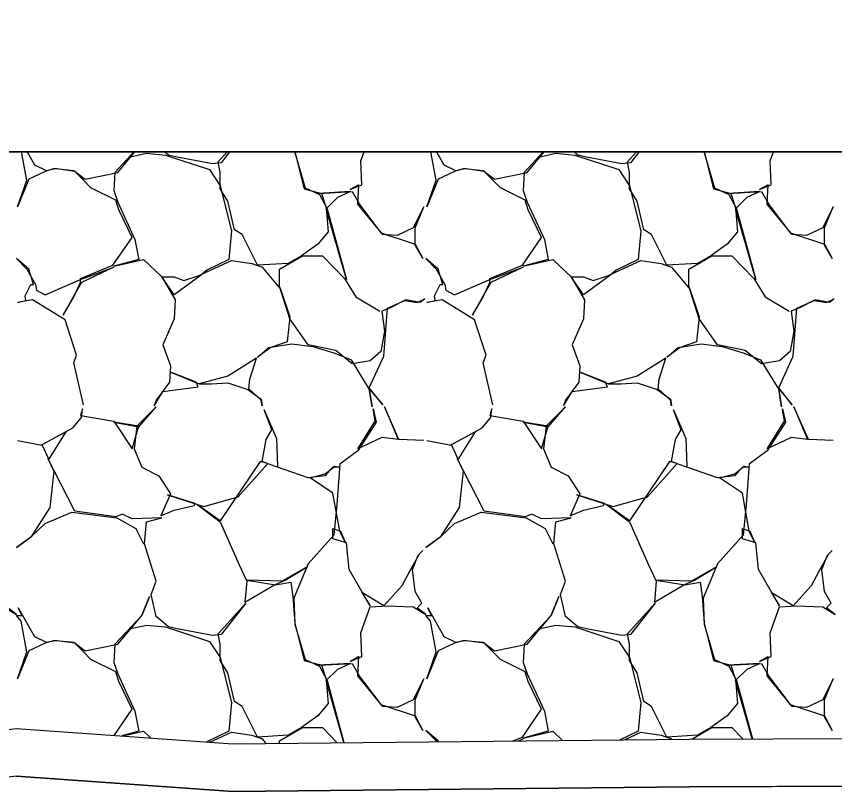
# Model space of a CAD drawing. Extents: x 1574 to 14903, y 7971 to 16537.
# Drawn here: x 12982.736 to 12987.014, y 8001.658 to 8005.708 of the extents above; entities that cross this region are included whole.
import ezdxf

# ---------------------------------------------------------------- set-up
doc = ezdxf.new("R2010")
doc.units = 0
for name, color, linetype in [('DESIGN - EARTHWORK - Shapes', 7, 'Continuous'), ('DESIGN - TRANSPORTATION - Proposed Layout Patterning', 7, 'Continuous'), ('DESIGN - TYPICAL - Finished Grade and Subgrade', 7, 'Continuous'), ('SURVEY - GROUND - Bottom of Topsoil Layer', 7, 'Continuous'), ('SURVEY - GROUND - Top of Ground', 7, 'Continuous')]:
    doc.layers.add(name, color=color, linetype=linetype)

msp = doc.modelspace()

# ---------------------------------------------------------------- linework, layer by layer
at = {"layer": 'DESIGN - EARTHWORK - Shapes'}
msp.add_lwpolyline([(12997.7158, 8001.9767), (13000, 8001.9815), (13014.059, 8002.0109), (13017.3427, 8003.0032), (13018.7334, 8004.0163), (13020.2447, 8005), (12969.1991, 8005), (12963.6889, 8002.2374), (12965.0258, 8002.198), (12969.9827, 8002.1315), (12975.3413, 8002.0366), (12976.0765, 8002.0111), (12982.2637, 8001.9334), (12982.7359, 8001.9882), (12983.8675, 8001.9077), (12986.2531, 8001.9322)], close=True, dxfattribs=at)
msp.add_lwpolyline([(12997.7158, 8001.7267), (12986.2531, 8001.6822), (12983.8675, 8001.6577), (12982.7359, 8001.7382), (12982.2637, 8001.6834), (12976.0765, 8001.7611), (12975.3413, 8001.7866), (12969.9827, 8001.8815), (12965.0258, 8001.948), (12963.6889, 8001.9874), (12963.6889, 8002.2374), (12965.0258, 8002.198), (12969.9827, 8002.1315), (12975.3413, 8002.0366), (12976.0765, 8002.0111), (12982.2637, 8001.9334), (12982.7359, 8001.9882), (12983.8675, 8001.9077), (12986.2531, 8001.9322), (12997.7158, 8001.9767)], dxfattribs=at)
at = {"layer": 'DESIGN - TRANSPORTATION - Proposed Layout Patterning'}
msp.add_line((13020.2447, 8005), (12969.1991, 8005), dxfattribs=at)
for points in [[(12983.0862, 8003.6779), (12983.0362, 8003.8979), (12983.0512, 8003.9379), (12982.9912, 8004.1229), (12982.8212, 8004.2279), (12982.7412, 8004.2129), (12982.7862, 8004.2229), (12982.7812, 8004.2479), (12982.8112, 8004.3079), (12982.8262, 8004.3079), (12982.8012, 8004.3879), (12982.7362, 8004.4429), (12982.7912, 8004.3879), (12982.8362, 8004.3079), (12982.8412, 8004.2779), (12982.8862, 8004.2529), (12983.0712, 8004.3329), (12983.2462, 8004.3979), (12983.0762, 8004.3179), (12983.0362, 8004.2479), (12982.9812, 8004.1479), (12983.0362, 8004.2429), (12983.0712, 8004.3179), (12983.0712, 8004.3379), (12983.2412, 8004.4079), (12983.3412, 8004.5529), (12983.2712, 8004.6979), (12983.2562, 8004.7479), (12983.1262, 8004.8129), (12983.0862, 8004.8529), (12983.0412, 8004.8979), (12982.9362, 8004.9129), (12982.8862, 8004.8979), (12982.8012, 8004.8579), (12982.7412, 8004.7129), (12982.7912, 8004.8529), (12982.7636, 8005)], [(12982.7932, 8005), (12982.8312, 8004.9329), (12982.8912, 8004.9029), (12982.9412, 8004.9129), (12983.0362, 8004.9029), (12983.0962, 8004.8579), (12983.2662, 8004.8929), (12983.3554, 8005)], [(12983.3508, 8005), (12983.3112, 8004.9579), (12983.2512, 8004.8929), (12983.2462, 8004.7979), (12983.2662, 8004.7379), (12983.3562, 8004.5429), (12983.3762, 8004.4379), (12983.2462, 8004.4029), (12983.4012, 8004.4379), (12983.4962, 8004.3479), (12983.5662, 8004.2279), (12983.5612, 8004.1279), (12983.5012, 8003.9929), (12983.5412, 8003.8829), (12983.5362, 8003.7979), (12983.4662, 8003.7029), (12983.4562, 8003.6729), (12983.5012, 8003.7479), (12983.6862, 8003.7729), (12983.6762, 8003.7979), (12983.5462, 8003.8479), (12983.6912, 8003.7879), (12983.7562, 8003.7879), (12983.8412, 8003.7929), (12983.9462, 8003.7579), (12984.0162, 8003.7079), (12984.0212, 8003.6729), (12984.0162, 8003.7029), (12983.9512, 8003.7629), (12983.9562, 8003.8129), (12983.9912, 8003.9229), (12983.8412, 8003.8279), (12983.6912, 8003.7879)], [(12983.3262, 8004.9729), (12983.4162, 8004.9929), (12983.5162, 8004.9829), (12983.7462, 8004.9079), (12983.8012, 8004.8229), (12983.8612, 8004.5879), (12983.8462, 8004.4379), (12983.7312, 8004.3829), (12983.6962, 8004.3529), (12983.5612, 8004.2529), (12983.4962, 8004.3479), (12983.5612, 8004.3479), (12983.6112, 8004.3279), (12983.6862, 8004.3529), (12983.8612, 8004.4329), (12983.9662, 8004.4179), (12984.0212, 8004.3979), (12984.1162, 8004.2829), (12984.1662, 8004.1379), (12984.1512, 8004.0079), (12984.0662, 8003.9779), (12983.9962, 8003.9279), (12984.0562, 8003.9779), (12984.1762, 8003.9979), (12984.2862, 8003.9829), (12984.4012, 8003.9479), (12984.4862, 8003.9129), (12984.5812, 8003.7579), (12984.5962, 8003.6679), (12984.5812, 8003.7629), (12984.6512, 8003.6779), (12984.5812, 8003.7679), (12984.6562, 8003.9329), (12984.6762, 8004.1829), (12984.7662, 8004.2229), (12984.8312, 8004.2129), (12984.8712, 8004.2329), (12984.8462, 8004.2129), (12984.7712, 8004.2279), (12984.6862, 8004.1829), (12984.6462, 8004.1679), (12984.6612, 8004.0629), (12984.6412, 8003.9579), (12984.5862, 8003.9079), (12984.4912, 8003.8929), (12984.4062, 8003.9629), (12984.2612, 8003.9929), (12984.1662, 8004.1279), (12984.1112, 8004.2979), (12984.1112, 8004.3879), (12984.2312, 8004.4579), (12984.3362, 8004.4579), (12984.4512, 8004.3379), (12984.5112, 8004.2429), (12984.6362, 8004.1679)], [(12983.8511, 8005), (12983.8062, 8004.9429), (12983.7612, 8004.9379), (12983.5762, 8004.9729), (12983.5312, 8004.9829), (12983.511, 8005)], [(12984.1919, 8005), (12984.2412, 8004.8079), (12984.3312, 8004.7829), (12984.3562, 8004.7079), (12984.3662, 8004.5829), (12984.3112, 8004.5179), (12984.2262, 8004.4579), (12984.1562, 8004.4179), (12983.9962, 8004.4079), (12983.9162, 8004.5679), (12983.8762, 8004.5929), (12983.8412, 8004.7429), (12983.8012, 8004.8079), (12983.8012, 8004.8929), (12983.7912, 8004.9479), (12983.8384, 8005)], [(12984.1911, 8005), (12984.1912, 8004.9979), (12984.2462, 8004.8129), (12984.3212, 8004.7779), (12984.3612, 8004.7029), (12984.4612, 8004.3329), (12984.3562, 8004.7029), (12984.4162, 8004.7629), (12984.4812, 8004.7929), (12984.3162, 8004.7829), (12984.4912, 8004.7929), (12984.5312, 8004.7229), (12984.6412, 8004.5779), (12984.8212, 8004.5179), (12984.8612, 8004.4429), (12984.8212, 8004.5129), (12984.8212, 8004.6029), (12984.8662, 8004.7129), (12984.8112, 8004.6029), (12984.7262, 8004.5629), (12984.6512, 8004.5679), (12984.5212, 8004.7279), (12984.5262, 8004.8279), (12984.4812, 8004.8029), (12984.5412, 8004.8279), (12984.5362, 8004.9529), (12984.5536, 8005)], [(12985.2262, 8003.6779), (12985.1762, 8003.8979), (12985.1912, 8003.9379), (12985.1312, 8004.1229), (12984.9612, 8004.2279), (12984.8812, 8004.2129), (12984.9262, 8004.2229), (12984.9212, 8004.2479), (12984.9512, 8004.3079), (12984.9662, 8004.3079), (12984.9412, 8004.3879), (12984.8762, 8004.4429), (12984.9312, 8004.3879), (12984.9762, 8004.3079), (12984.9812, 8004.2779), (12985.0262, 8004.2529), (12985.2112, 8004.3329), (12985.3862, 8004.3979), (12985.2162, 8004.3179), (12985.1762, 8004.2479), (12985.1212, 8004.1479), (12985.1762, 8004.2429), (12985.2112, 8004.3179), (12985.2112, 8004.3379), (12985.3812, 8004.4079), (12985.4812, 8004.5529), (12985.4112, 8004.6979), (12985.3962, 8004.7479), (12985.2662, 8004.8129), (12985.2262, 8004.8529), (12985.1812, 8004.8979), (12985.0762, 8004.9129), (12985.0262, 8004.8979), (12984.9412, 8004.8579), (12984.8812, 8004.7129), (12984.9312, 8004.8529), (12984.9036, 8005)], [(12984.9332, 8005), (12984.9712, 8004.9329), (12985.0312, 8004.9029), (12985.0812, 8004.9129), (12985.1762, 8004.9029), (12985.2362, 8004.8579), (12985.4062, 8004.8929), (12985.4954, 8005)], [(12985.4908, 8005), (12985.4512, 8004.9579), (12985.3912, 8004.8929), (12985.3862, 8004.7979), (12985.4062, 8004.7379), (12985.4962, 8004.5429), (12985.5162, 8004.4379), (12985.3862, 8004.4029), (12985.5412, 8004.4379), (12985.6362, 8004.3479), (12985.7062, 8004.2279), (12985.7012, 8004.1279), (12985.6412, 8003.9929), (12985.6812, 8003.8829), (12985.6762, 8003.7979), (12985.6062, 8003.7029), (12985.5962, 8003.6729), (12985.6412, 8003.7479), (12985.8262, 8003.7729), (12985.8162, 8003.7979), (12985.6862, 8003.8479), (12985.8312, 8003.7879), (12985.8962, 8003.7879), (12985.9812, 8003.7929), (12986.0862, 8003.7579), (12986.1562, 8003.7079), (12986.1612, 8003.6729), (12986.1562, 8003.7029), (12986.0912, 8003.7629), (12986.0962, 8003.8129), (12986.1312, 8003.9229), (12985.9812, 8003.8279), (12985.8312, 8003.7879)], [(12985.4662, 8004.9729), (12985.5562, 8004.9929), (12985.6562, 8004.9829), (12985.8862, 8004.9079), (12985.9412, 8004.8229), (12986.0012, 8004.5879), (12985.9862, 8004.4379), (12985.8712, 8004.3829), (12985.8362, 8004.3529), (12985.7012, 8004.2529), (12985.6362, 8004.3479), (12985.7012, 8004.3479), (12985.7512, 8004.3279), (12985.8262, 8004.3529), (12986.0012, 8004.4329), (12986.1062, 8004.4179), (12986.1612, 8004.3979), (12986.2562, 8004.2829), (12986.3062, 8004.1379), (12986.2912, 8004.0079), (12986.2062, 8003.9779), (12986.1362, 8003.9279), (12986.1962, 8003.9779), (12986.3162, 8003.9979), (12986.4262, 8003.9829), (12986.5412, 8003.9479), (12986.6262, 8003.9129), (12986.7212, 8003.7579), (12986.7362, 8003.6679), (12986.7212, 8003.7629), (12986.7912, 8003.6779), (12986.7212, 8003.7679), (12986.7962, 8003.9329), (12986.8162, 8004.1829), (12986.9062, 8004.2229), (12986.9712, 8004.2129), (12987.0112, 8004.2329), (12986.9862, 8004.2129), (12986.9112, 8004.2279), (12986.8262, 8004.1829), (12986.7862, 8004.1679), (12986.8012, 8004.0629), (12986.7812, 8003.9579), (12986.7262, 8003.9079), (12986.6312, 8003.8929), (12986.5462, 8003.9629), (12986.4012, 8003.9929), (12986.3062, 8004.1279), (12986.2512, 8004.2979), (12986.2512, 8004.3879), (12986.3712, 8004.4579), (12986.4762, 8004.4579), (12986.5912, 8004.3379), (12986.6512, 8004.2429), (12986.7762, 8004.1679)], [(12985.9911, 8005), (12985.9462, 8004.9429), (12985.9012, 8004.9379), (12985.7162, 8004.9729), (12985.6712, 8004.9829), (12985.651, 8005)], [(12986.3319, 8005), (12986.3812, 8004.8079), (12986.4712, 8004.7829), (12986.4962, 8004.7079), (12986.5062, 8004.5829), (12986.4512, 8004.5179), (12986.3662, 8004.4579), (12986.2962, 8004.4179), (12986.1362, 8004.4079), (12986.0562, 8004.5679), (12986.0162, 8004.5929), (12985.9812, 8004.7429), (12985.9412, 8004.8079), (12985.9412, 8004.8929), (12985.9312, 8004.9479), (12985.9784, 8005)], [(12986.3311, 8005), (12986.3312, 8004.9979), (12986.3862, 8004.8129), (12986.4612, 8004.7779), (12986.5012, 8004.7029), (12986.6012, 8004.3329), (12986.4962, 8004.7029), (12986.5562, 8004.7629), (12986.6212, 8004.7929), (12986.4562, 8004.7829), (12986.6312, 8004.7929), (12986.6712, 8004.7229), (12986.7812, 8004.5779), (12986.9612, 8004.5179), (12987.0012, 8004.4429), (12986.9612, 8004.5129), (12986.9612, 8004.6029), (12987.0062, 8004.7129), (12986.9512, 8004.6029), (12986.8662, 8004.5629), (12986.7912, 8004.5679), (12986.6612, 8004.7279), (12986.6662, 8004.8279), (12986.6212, 8004.8029), (12986.6812, 8004.8279), (12986.6762, 8004.9529), (12986.6936, 8005)], [(12982.7412, 8003.4929), (12982.8712, 8003.4679), (12982.9062, 8003.3929), (12982.9962, 8003.5379), (12982.8662, 8003.4679), (12983.0312, 8003.5579), (12983.0762, 8003.6129), (12983.0812, 8003.6579), (12983.0712, 8003.6229), (12983.2462, 8003.5929), (12983.3412, 8003.4479), (12983.3762, 8003.5679), (12983.2462, 8003.5879), (12983.3762, 8003.5629), (12983.4662, 8003.6679), (12983.3662, 8003.5679), (12983.3512, 8003.4479), (12983.3912, 8003.3529), (12983.4812, 8003.3079), (12983.5412, 8003.2129), (12983.4912, 8003.0979), (12983.5612, 8003.1279), (12983.6662, 8003.1529), (12983.6712, 8003.1629), (12983.5262, 8003.2079), (12983.7162, 8003.1479), (12983.8962, 8003.1979), (12984.0512, 8003.3729), (12984.0112, 8003.3829), (12983.8012, 8003.0729), (12983.6812, 8003.1579), (12983.8012, 8003.0679), (12983.9012, 8002.8429), (12983.9412, 8002.7579), (12983.9312, 8002.6479), (12984.0862, 8002.7379), (12984.1412, 8002.7629), (12984.2562, 8002.8329), (12984.1262, 8002.7579), (12983.9412, 8002.7629), (12984.0912, 8002.7379), (12984.1712, 8002.7529), (12984.1812, 8002.6779), (12984.1912, 8002.5379), (12984.2412, 8002.3429), (12984.3312, 8002.3179), (12984.3562, 8002.2429), (12984.3662, 8002.1179), (12984.3112, 8002.0529), (12984.2262, 8001.9929), (12984.1562, 8001.9529), (12983.9962, 8001.9429), (12983.9162, 8002.1029), (12983.8762, 8002.1279), (12983.8412, 8002.2779), (12983.8012, 8002.3429), (12983.8012, 8002.4279), (12983.7912, 8002.4829), (12983.9362, 8002.6429), (12983.8062, 8002.4779), (12983.7612, 8002.4729), (12983.5762, 8002.5079), (12983.5312, 8002.5179), (12983.4662, 8002.5729), (12983.4412, 8002.6879), (12983.4662, 8002.7579), (12983.4062, 8002.9529), (12983.4162, 8003.0679), (12983.4962, 8003.0879), (12983.3412, 8003.0829), (12983.2912, 8003.1079), (12983.2562, 8003.0929), (12983.0412, 8003.1229), (12982.9312, 8003.3379), (12982.9012, 8003.3979), (12982.9312, 8003.3329), (12982.9112, 8003.1429), (12982.8112, 8002.9879), (12982.7362, 8002.9329), (12982.8162, 8002.9929), (12982.8862, 8003.0579), (12983.0262, 8003.1179), (12983.2612, 8003.0879), (12983.3612, 8003.0329), (12983.4012, 8002.9529)], [(12984.8662, 8003.4929), (12984.7362, 8003.4979), (12984.6612, 8003.6679), (12984.7312, 8003.4979), (12984.6462, 8003.5079), (12984.5212, 8003.4479), (12984.6112, 8003.5929), (12984.6012, 8003.6579), (12984.6162, 8003.5879), (12984.5212, 8003.4379), (12984.4262, 8003.3679), (12984.4112, 8003.1579), (12984.3962, 8002.9979), (12984.2612, 8002.8479), (12984.1862, 8002.6679), (12984.1912, 8002.5329), (12984.2462, 8002.3479), (12984.3212, 8002.3129), (12984.3612, 8002.2379), (12984.4488, 8001.9137)], [(12984.8812, 8003.4929), (12985.0112, 8003.4679), (12985.0462, 8003.3929), (12985.1362, 8003.5379), (12985.0062, 8003.4679), (12985.1712, 8003.5579), (12985.2162, 8003.6129), (12985.2212, 8003.6579), (12985.2112, 8003.6229), (12985.3862, 8003.5929), (12985.4812, 8003.4479), (12985.5162, 8003.5679), (12985.3862, 8003.5879), (12985.5162, 8003.5629), (12985.6062, 8003.6679), (12985.5062, 8003.5679), (12985.4912, 8003.4479), (12985.5312, 8003.3529), (12985.6212, 8003.3079), (12985.6812, 8003.2129), (12985.6312, 8003.0979), (12985.7012, 8003.1279), (12985.8062, 8003.1529), (12985.8112, 8003.1629), (12985.6662, 8003.2079), (12985.8562, 8003.1479), (12986.0362, 8003.1979), (12986.1912, 8003.3729), (12986.1512, 8003.3829), (12985.9412, 8003.0729), (12985.8212, 8003.1579), (12985.9412, 8003.0679), (12986.0412, 8002.8429), (12986.0812, 8002.7579), (12986.0712, 8002.6479), (12986.2262, 8002.7379), (12986.2812, 8002.7629), (12986.3962, 8002.8329), (12986.2662, 8002.7579), (12986.0812, 8002.7629), (12986.2312, 8002.7379), (12986.3112, 8002.7529), (12986.3212, 8002.6779), (12986.3312, 8002.5379), (12986.3812, 8002.3429), (12986.4712, 8002.3179), (12986.4962, 8002.2429), (12986.5062, 8002.1179), (12986.4512, 8002.0529), (12986.3662, 8001.9929), (12986.2962, 8001.9529), (12986.1362, 8001.9429), (12986.0562, 8002.1029), (12986.0162, 8002.1279), (12985.9812, 8002.2779), (12985.9412, 8002.3429), (12985.9412, 8002.4279), (12985.9312, 8002.4829), (12986.0762, 8002.6429), (12985.9462, 8002.4779), (12985.9012, 8002.4729), (12985.7162, 8002.5079), (12985.6712, 8002.5179), (12985.6062, 8002.5729), (12985.5812, 8002.6879), (12985.6062, 8002.7579), (12985.5462, 8002.9529), (12985.5562, 8003.0679), (12985.6362, 8003.0879), (12985.4812, 8003.0829), (12985.4312, 8003.1079), (12985.3962, 8003.0929), (12985.1812, 8003.1229), (12985.0712, 8003.3379), (12985.0412, 8003.3979), (12985.0712, 8003.3329), (12985.0512, 8003.1429), (12984.9512, 8002.9879), (12984.8762, 8002.9329), (12984.9562, 8002.9929), (12985.0262, 8003.0579), (12985.1662, 8003.1179), (12985.4012, 8003.0879), (12985.5012, 8003.0329), (12985.5412, 8002.9529)], [(12987.0062, 8003.4929), (12986.8762, 8003.4979), (12986.8012, 8003.6679), (12986.8712, 8003.4979), (12986.7862, 8003.5079), (12986.6612, 8003.4479), (12986.7512, 8003.5929), (12986.7412, 8003.6579), (12986.7562, 8003.5879), (12986.6612, 8003.4379), (12986.5662, 8003.3679), (12986.5512, 8003.1579), (12986.5362, 8002.9979), (12986.4012, 8002.8479), (12986.3262, 8002.6679), (12986.3312, 8002.5329), (12986.3862, 8002.3479), (12986.4612, 8002.3129), (12986.5012, 8002.2379), (12986.5835, 8001.9334)], [(12984.4482, 8001.9137), (12984.3562, 8002.2379), (12984.4162, 8002.2979), (12984.4812, 8002.3279), (12984.3162, 8002.3179), (12984.4912, 8002.3279), (12984.5312, 8002.2579), (12984.6412, 8002.1129), (12984.8212, 8002.0529), (12984.8612, 8001.9779), (12984.8212, 8002.0479), (12984.8212, 8002.1379), (12984.8662, 8002.2479), (12984.8112, 8002.1379), (12984.7262, 8002.0979), (12984.6512, 8002.1029), (12984.5212, 8002.2629), (12984.5262, 8002.3629), (12984.4812, 8002.3379), (12984.5412, 8002.3629), (12984.5362, 8002.4879), (12984.5862, 8002.6229), (12984.6762, 8002.6279), (12984.8112, 8002.6229), (12984.8762, 8002.5829), (12984.8312, 8002.6179), (12984.8562, 8002.6429), (12984.8212, 8002.7029), (12984.8062, 8002.8179), (12984.8362, 8002.8929), (12984.8612, 8002.9179), (12984.8412, 8002.8979), (12984.7912, 8002.8079), (12984.7512, 8002.7329), (12984.6562, 8002.6279), (12984.5412, 8002.6979), (12984.5862, 8002.6279), (12984.5412, 8002.7029), (12984.4762, 8002.8179), (12984.4612, 8002.9579), (12984.3912, 8002.9779), (12984.3912, 8003.0329), (12984.4312, 8003.0179), (12984.4562, 8002.9579), (12984.4262, 8003.0179), (12984.3912, 8003.2179), (12984.2712, 8003.2979), (12984.3512, 8003.3179), (12984.4012, 8003.3579), (12984.4262, 8003.3529), (12984.3912, 8003.3529), (12984.3512, 8003.3079), (12984.2612, 8003.2979), (12984.0562, 8003.3679), (12984.0212, 8003.3829), (12984.0412, 8003.4979), (12984.0712, 8003.5479), (12984.0312, 8003.6529), (12984.0962, 8003.5029), (12984.1012, 8003.3579)], [(12986.5826, 8001.9334), (12986.4962, 8002.2379), (12986.5562, 8002.2979), (12986.6212, 8002.3279), (12986.4562, 8002.3179), (12986.6312, 8002.3279), (12986.6712, 8002.2579), (12986.7812, 8002.1129), (12986.9612, 8002.0529), (12987.0012, 8001.9779), (12986.9612, 8002.0479), (12986.9612, 8002.1379), (12987.0062, 8002.2479), (12986.9512, 8002.1379), (12986.8662, 8002.0979), (12986.7912, 8002.1029), (12986.6612, 8002.2629), (12986.6662, 8002.3629), (12986.6212, 8002.3379), (12986.6812, 8002.3629), (12986.6762, 8002.4879), (12986.7262, 8002.6229), (12986.8162, 8002.6279), (12986.9512, 8002.6229), (12987.0162, 8002.5829), (12986.9712, 8002.6179), (12986.9962, 8002.6429), (12986.9612, 8002.7029), (12986.9462, 8002.8179), (12986.9762, 8002.8929), (12987.0012, 8002.9179), (12986.9812, 8002.8979), (12986.9312, 8002.8079), (12986.8912, 8002.7329), (12986.7962, 8002.6279), (12986.6812, 8002.6979), (12986.7262, 8002.6279), (12986.6812, 8002.7029), (12986.6162, 8002.8179), (12986.6012, 8002.9579), (12986.5312, 8002.9779), (12986.5312, 8003.0329), (12986.5712, 8003.0179), (12986.5962, 8002.9579), (12986.5662, 8003.0179), (12986.5312, 8003.2179), (12986.4112, 8003.2979), (12986.4912, 8003.3179), (12986.5412, 8003.3579), (12986.5662, 8003.3529), (12986.5312, 8003.3529), (12986.4912, 8003.3079), (12986.4012, 8003.2979), (12986.1962, 8003.3679), (12986.1612, 8003.3829), (12986.1812, 8003.4979), (12986.2112, 8003.5479), (12986.1712, 8003.6529), (12986.2362, 8003.5029), (12986.2412, 8003.3579)], [(12983.2473, 8001.9518), (12983.3412, 8002.0879), (12983.2712, 8002.2329), (12983.2562, 8002.2829), (12983.1262, 8002.3479), (12983.0862, 8002.3879), (12983.0412, 8002.4329), (12982.9362, 8002.4479), (12982.8862, 8002.4329), (12982.8012, 8002.3929), (12982.7412, 8002.2479), (12982.7912, 8002.3879), (12982.7612, 8002.5479), (12982.7362, 8002.5779), (12982.7662, 8002.5779), (12982.7462, 8002.6179), (12982.8312, 8002.4679), (12982.8912, 8002.4379), (12982.9412, 8002.4479), (12983.0362, 8002.4379), (12983.0962, 8002.3929), (12983.2662, 8002.4279), (12983.3912, 8002.5779), (12983.4312, 8002.6779), (12983.3912, 8002.5779), (12983.3112, 8002.4929), (12983.2512, 8002.4279), (12983.2462, 8002.3329), (12983.2662, 8002.2729), (12983.3562, 8002.0779), (12983.3762, 8001.9729), (12983.2872, 8001.949)], [(12985.3321, 8001.9227), (12985.3812, 8001.9429), (12985.4812, 8002.0879), (12985.4112, 8002.2329), (12985.3962, 8002.2829), (12985.2662, 8002.3479), (12985.2262, 8002.3879), (12985.1812, 8002.4329), (12985.0762, 8002.4479), (12985.0262, 8002.4329), (12984.9412, 8002.3929), (12984.8812, 8002.2479), (12984.9312, 8002.3879), (12984.9012, 8002.5479), (12984.8762, 8002.5779), (12984.9062, 8002.5779), (12984.8862, 8002.6179), (12984.9712, 8002.4679), (12985.0312, 8002.4379), (12985.0812, 8002.4479), (12985.1762, 8002.4379), (12985.2362, 8002.3929), (12985.4062, 8002.4279), (12985.5312, 8002.5779), (12985.5712, 8002.6779), (12985.5312, 8002.5779), (12985.4512, 8002.4929), (12985.3912, 8002.4279), (12985.3862, 8002.3329), (12985.4062, 8002.2729), (12985.4962, 8002.0779), (12985.5162, 8001.9729), (12985.3862, 8001.9379), (12985.5412, 8001.9729), (12985.5914, 8001.9254)], [(12982.6712, 8002.6229), (12982.7362, 8002.5829), (12982.6912, 8002.6179)], [(12983.3262, 8002.5079), (12983.4162, 8002.5279), (12983.5162, 8002.5179), (12983.7462, 8002.4429), (12983.8012, 8002.3579), (12983.8612, 8002.1229), (12983.8462, 8001.9729), (12983.7312, 8001.9179), (12983.7306, 8001.9175)], [(12985.4662, 8002.5079), (12985.5562, 8002.5279), (12985.6562, 8002.5179), (12985.8862, 8002.4429), (12985.9412, 8002.3579), (12986.0012, 8002.1229), (12985.9862, 8001.9729), (12985.8932, 8001.9285)], [(12984.1112, 8001.9102), (12984.1112, 8001.9229), (12984.2312, 8001.9929), (12984.3362, 8001.9929), (12984.4125, 8001.9133)], [(12986.2671, 8001.9322), (12986.3712, 8001.9929), (12986.4762, 8001.9929), (12986.5334, 8001.9332)], [(12983.2932, 8001.9486), (12983.4012, 8001.9729), (12983.4378, 8001.9383)], [(12983.748, 8001.9162), (12983.8612, 8001.9679), (12983.9662, 8001.9529), (12984.0212, 8001.9329), (12984.0406, 8001.9095)], [(12984.9425, 8001.9187), (12984.9412, 8001.9229), (12984.8762, 8001.9779), (12984.9312, 8001.9229), (12984.9336, 8001.9186)], [(12985.9153, 8001.9287), (12986.0012, 8001.9679), (12986.1062, 8001.9529), (12986.1612, 8001.9329), (12986.1626, 8001.9312)], [(12985.3594, 8001.923), (12985.3862, 8001.9329), (12985.3652, 8001.9231)]]:
    msp.add_lwpolyline(points, dxfattribs=at)
at = {"layer": 'DESIGN - TYPICAL - Finished Grade and Subgrade'}
msp.add_line((12969.1991, 8005), (13020.2447, 8005), dxfattribs=at)
at = {"layer": 'SURVEY - GROUND - Bottom of Topsoil Layer'}
for p, q in [((12982.7359, 8001.7382), (12983.8675, 8001.6577)), ((12986.2531, 8001.6822), (12997.7158, 8001.7267)), ((12983.8675, 8001.6577), (12986.2531, 8001.6822))]:
    msp.add_line(p, q, dxfattribs=at)
at = {"layer": 'SURVEY - GROUND - Top of Ground'}
msp.add_lwpolyline([(12952.7454, 8002.3192), (12963.4438, 8002.2446), (12965.0258, 8002.198), (12969.9827, 8002.1315), (12975.3413, 8002.0366), (12976.0765, 8002.0111), (12982.2637, 8001.9334), (12982.7359, 8001.9882), (12983.8675, 8001.9077), (12986.2531, 8001.9322), (12997.7158, 8001.9767), (13000, 8001.9815), (13014.059, 8002.0109), (13017.3427, 8003.0032), (13018.7334, 8004.0163), (13020.791, 8005.3556), (13021.9769, 8005.9349), (13023.1829, 8006.2217), (13025.2229, 8006.7826), (13029.1549, 8007.8639)], dxfattribs=at)

doc.saveas('drawing.dxf')
